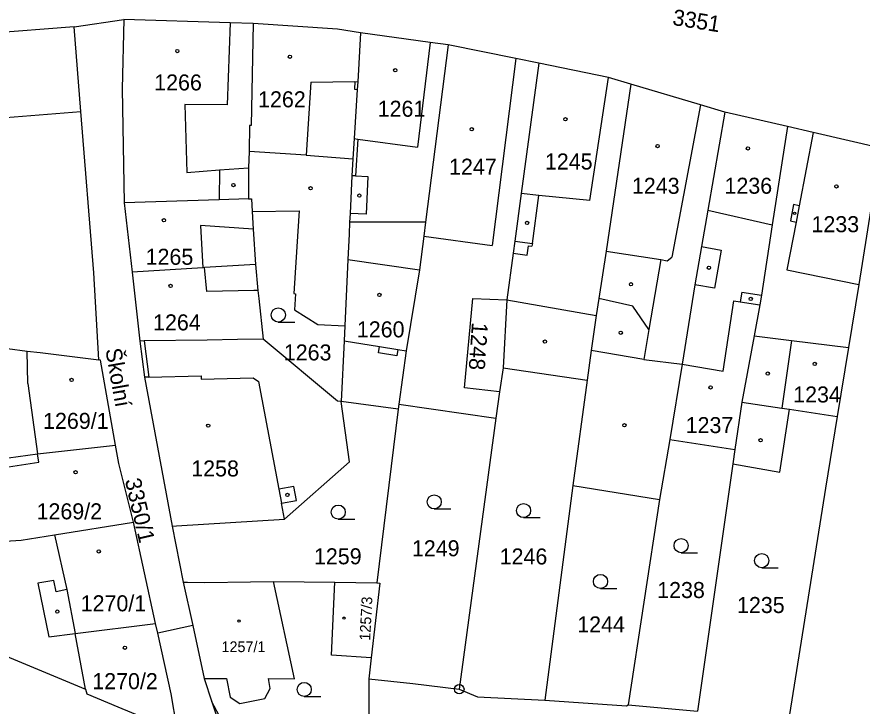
# Model space of a CAD drawing. Extents: x -733394 to -722299, y -1082822 to -1075049.
# Drawn here: x -728089.7 to -728000, y -1079081 to -1079007.9 of the extents above; entities that cross this region are included whole.
import ezdxf

# ---------------------------------------------------------------- set-up
doc = ezdxf.new("R2010")
doc.units = 0
for name, color, linetype in [('Hranice parcel', 7, 'Continuous'), ('Parcelní čísla', 7, 'Continuous'), ('Pop  PČ popisy', 7, 'Continuous'), ('Vnitřní kresba', 7, 'Continuous'), ('Značky bodu BP', 7, 'Continuous'), ('Značky budov', 7, 'Continuous'), ('Značky kultur', 7, 'Continuous')]:
    doc.layers.add(name, color=color, linetype=linetype)

msp = doc.modelspace()

# ---------------------------------------------------------------- linework, layer by layer
at = {"layer": 'Hranice parcel'}
for p, q in [((-728083.6, -1079008.94), (-728078.34, -1079008.14)), ((-728043.92, -1079010.85), (-728046.34, -1079029.65)), ((-728007.93, -1079019.51), (-728014.57, -1079017.97)), ((-728078.29, -1079027.62), (-728077.47, -1079034.95)), ((-728046.34, -1079029.65), (-728054.4, -1079029.66)), ((-728077.47, -1079034.95), (-728076.65, -1079042.27)), ((-728037.7, -1079037.9), (-728038.1, -1079045.11)), ((-728010.88, -1079038.44), (-728011.48, -1079041.72)), ((-728001.47, -1079042.97), (-728002.68, -1079050.26)), ((-728019.11, -1079044.73), (-728020.4, -1079052.72)), ((-728038.1, -1079045.11), (-728038.48, -1079047.66)), ((-728038.1, -1079045.11), (-728029.17, -1079046.42)), ((-728029.17, -1079046.42), (-728030.72, -1079057.61)), ((-728038.48, -1079047.66), (-728038.89, -1079050.45)), ((-728049.22, -1079049.51), (-728055.29, -1079048.69)), ((-728049.15, -1079048.98), (-728049.22, -1079049.51)), ((-728049.15, -1079048.98), (-728038.89, -1079050.45)), ((-728049.22, -1079049.51), (-728051.49, -1079067.91)), ((-728038.89, -1079050.45), (-728042.75, -1079079.22)), ((-728020.4, -1079052.72), (-728021.53, -1079059.07)), ((-728020.4, -1079052.72), (-728013.53, -1079053.79)), ((-728013.53, -1079053.79), (-728013.75, -1079055.31)), ((-728013.75, -1079055.31), (-728017.49, -1079081.56)), ((-728030.72, -1079057.61), (-728033.67, -1079080.38)), ((-728030.72, -1079057.61), (-728021.53, -1079059.07)), ((-728021.53, -1079059.07), (-728024.84, -1079080.86)), ((-728074.99, -1079072.23), (-728077.33, -1079061.5)), ((-728073.22, -1079061.92), (-728072.03, -1079067.85)), ((-728072.03, -1079067.85), (-728071.03, -1079072.47)), ((-728062.46, -1079067.8), (-728055.94, -1079067.87)), ((-728055.94, -1079067.87), (-728051.49, -1079067.91)), ((-728107.93, -1079068.57), (-728082.41, -1079079.21)), ((-728074.75, -1079073.28), (-728074.99, -1079072.23)), ((-728071.03, -1079072.47), (-728074.75, -1079073.28)), ((-728071.03, -1079072.47), (-728069.82, -1079078.06)), ((-728052.09, -1079075.9), (-728052.34, -1079078.13)), ((-728069.82, -1079078.06), (-728069.01, -1079080.54)), ((-728069.01, -1079080.54), (-728067.35, -1079085.58)), ((-728024.84, -1079080.86), (-728017.49, -1079081.56))]:
    msp.add_line(p, q, dxfattribs=at)
for points in [[(-728078.34, -1079008.14), (-728078.52, -1079015.52), (-728078.29, -1079027.62)], [(-728064.63, -1079008.58), (-728067.06, -1079008.5), (-728078.34, -1079008.14)], [(-728064.63, -1079008.58), (-728064.82, -1079019.4), (-728065, -1079019.4), (-728065.06, -1079022.16), (-728065.1, -1079023.88), (-728065.1, -1079027.19)], [(-728053.22, -1079009.55), (-728055.67, -1079009.16), (-728064.63, -1079008.58)], [(-728083.6, -1079008.94), (-728101.83, -1079010.36), (-728104.61, -1079010.55), (-728107.34, -1079011.23), (-728110.09, -1079012.56), (-728112.13, -1079014.01), (-728114.44, -1079016.53), (-728114.87, -1079017.67)], [(-728080.99, -1079044.28), (-728081.54, -1079035.02), (-728082.9, -1079017.9), (-728083.6, -1079008.94)], [(-728053.22, -1079009.55), (-728053.52, -1079014.76), (-728053.57, -1079015.57), (-728053.91, -1079020.79), (-728054.05, -1079022.94), (-728054.14, -1079024.73), (-728054.34, -1079028.72), (-728054.4, -1079029.66)], [(-728043.92, -1079010.85), (-728045.83, -1079010.58), (-728053.22, -1079009.55)], [(-728034.33, -1079012.78), (-728036.74, -1079012.3), (-728043.92, -1079010.85)], [(-728034.33, -1079012.78), (-728036.18, -1079026.63), (-728036.86, -1079031.66), (-728037.03, -1079032.95), (-728037.7, -1079037.9)], [(-728024.54, -1079015.01), (-728026.93, -1079014.29), (-728034.33, -1079012.78)], [(-728024.54, -1079015.01), (-728027.17, -1079032.72), (-728027.95, -1079037.76), (-728028.23, -1079039.56), (-728028.78, -1079043.27), (-728029.17, -1079046.42)], [(-728014.57, -1079017.97), (-728017.15, -1079017.21), (-728024.54, -1079015.01)], [(-728014.57, -1079017.97), (-728016.4, -1079028.38), (-728017.06, -1079032.25), (-728017.75, -1079036.32), (-728019.11, -1079044.73)], [(-728007.93, -1079019.51), (-728009.56, -1079029.94), (-728010.69, -1079037.4), (-728010.88, -1079038.44)], [(-727998.16, -1079022.43), (-727998.04, -1079021.82), (-728005.21, -1079020.14), (-728007.93, -1079019.51)], [(-727998.16, -1079022.43), (-728000.35, -1079036.26), (-728001.47, -1079042.97)], [(-728065.1, -1079027.19), (-728068.21, -1079027.29), (-728078.29, -1079027.62)], [(-728065.1, -1079027.19), (-728064.8, -1079027.17), (-728064.72, -1079028.53)], [(-728064.72, -1079028.53), (-728059.75, -1079028.45), (-728059.88, -1079030.61), (-728060.29, -1079037.24), (-728060.14, -1079037.26), (-728060.22, -1079038.95), (-728057.76, -1079040.51), (-728054.91, -1079040.67)], [(-728064.72, -1079028.53), (-728064.61, -1079030.41), (-728064.39, -1079034.15)], [(-728054.4, -1079029.66), (-728054.45, -1079030.92), (-728054.58, -1079033.61), (-728054.91, -1079040.67)], [(-728046.34, -1079029.65), (-728046.53, -1079031.13), (-728046.99, -1079034.7), (-728048.38, -1079043.3), (-728049.15, -1079048.98)], [(-728064.39, -1079034.15), (-728069.78, -1079034.48), (-728069.95, -1079034.49), (-728077.47, -1079034.95)], [(-728064.39, -1079034.15), (-728064.11, -1079036.9), (-728064.02, -1079037.74), (-728063.57, -1079042.07)], [(-728038.48, -1079047.66), (-728042.19, -1079047.24), (-728041.31, -1079037.74), (-728037.7, -1079037.9)], [(-728019.11, -1079044.73), (-728014.75, -1079045.45), (-728013.64, -1079038.01), (-728012.94, -1079038.12), (-728010.88, -1079038.44)], [(-728054.91, -1079040.67), (-728054.98, -1079042.24), (-728055.29, -1079048.69)], [(-728011.48, -1079041.72), (-728012.79, -1079048.74), (-728013.53, -1079053.79)], [(-728011.48, -1079041.72), (-728007.51, -1079042.22), (-728001.47, -1079042.97)], [(-728063.57, -1079042.07), (-728066.3, -1079042.11), (-728069.51, -1079042.16), (-728076.2, -1079042.26), (-728076.65, -1079042.27)], [(-728076.65, -1079042.27), (-728076.14, -1079046.12), (-728073.22, -1079061.92)], [(-728055.29, -1079048.69), (-728055.69, -1079048.64), (-728063.57, -1079042.07)], [(-728090.69, -1079043.06), (-728088.59, -1079043.33), (-728087.23, -1079043.5), (-728080.99, -1079044.28)], [(-728079.22, -1079053.32), (-728080.8, -1079044.31), (-728080.99, -1079044.28)], [(-728073.22, -1079061.92), (-728072.77, -1079061.89), (-728061.29, -1079061.17), (-728054.41, -1079055.07), (-728055.29, -1079048.69)], [(-728013.75, -1079055.31), (-728008.76, -1079056.17), (-728007.72, -1079049.5), (-728002.68, -1079050.26)], [(-728002.68, -1079050.26), (-728003.9, -1079057.87), (-728007.73, -1079081.9)], [(-728092.56, -1079055.27), (-728091.65, -1079054.81), (-728087.49, -1079054.23), (-728079.22, -1079053.32)], [(-728077.33, -1079061.5), (-728078.88, -1079055.25), (-728079.22, -1079053.32)], [(-728093.87, -1079063.77), (-728090.36, -1079063.48), (-728089.25, -1079063.39), (-728085.7, -1079062.83), (-728077.33, -1079061.5)], [(-728072.03, -1079067.85), (-728071.58, -1079067.86), (-728069.75, -1079067.9), (-728064.91, -1079067.83), (-728062.46, -1079067.8)], [(-728069.82, -1079078.06), (-728067.45, -1079078.07), (-728067.05, -1079080.06), (-728066.03, -1079080.74), (-728063.37, -1079080.19), (-728062.8, -1079079.13), (-728063.01, -1079078.09), (-728060.23, -1079078.1), (-728062.46, -1079067.8)], [(-728052.09, -1079075.9), (-728056.31, -1079075.6), (-728055.94, -1079067.87)], [(-728051.49, -1079067.91), (-728051.19, -1079067.96), (-728052.09, -1079075.9)], [(-728082.41, -1079079.21), (-728083.51, -1079073.29), (-728074.99, -1079072.23)], [(-728072.61, -1079083.74), (-728072.72, -1079083.25), (-728073.32, -1079079.71), (-728074.75, -1079073.28)], [(-728052.34, -1079078.13), (-728052.34, -1079078.63), (-728052.37, -1079085.06), (-728054.98, -1079086.2), (-728056.03, -1079086.53), (-728057.07, -1079086.75), (-728058.14, -1079086.85), (-728059.14, -1079086.93), (-728060.2, -1079086.94), (-728061.22, -1079086.74), (-728062.24, -1079086.46), (-728063.24, -1079086.1), (-728064.2, -1079085.68), (-728066.96, -1079084.37), (-728069.01, -1079080.54)], [(-728052.34, -1079078.13), (-728047.69, -1079078.61), (-728042.75, -1079079.22)], [(-728082.41, -1079079.21), (-728082.27, -1079079.71), (-728078.96, -1079081.09), (-728074.2, -1079083.07), (-728072.61, -1079083.74)], [(-728042.75, -1079079.22), (-728040.83, -1079080.03), (-728033.67, -1079080.38)], [(-728033.67, -1079080.38), (-728025.01, -1079080.98), (-728024.84, -1079080.86)]]:
    msp.add_lwpolyline(points, dxfattribs=at)
at = {"layer": 'Vnitřní kresba'}
for p, q in [((-728067.06, -1079008.5), (-728067.38, -1079017.19)), ((-728045.83, -1079010.58), (-728047.17, -1079021.7)), ((-728036.74, -1079012.3), (-728039.27, -1079032.14)), ((-728058.52, -1079014.8), (-728059.01, -1079022.54)), ((-728058.52, -1079014.8), (-728053.82, -1079014.74)), ((-728053.82, -1079014.74), (-728053.87, -1079015.55)), ((-728053.82, -1079014.74), (-728053.52, -1079014.76)), ((-728028.89, -1079027.36), (-728026.93, -1079014.29)), ((-728053.87, -1079015.55), (-728053.57, -1079015.57)), ((-728067.38, -1079017.19), (-728071.86, -1079017.17)), ((-728071.86, -1079017.17), (-728071.66, -1079024.4)), ((-728017.15, -1079017.21), (-728020.21, -1079033.37)), ((-728101.13, -1079019.38), (-728082.9, -1079017.9)), ((-728005.21, -1079020.14), (-728006.7, -1079027.91)), ((-728053.91, -1079020.79), (-728053.52, -1079020.84)), ((-728053.52, -1079020.84), (-728053.75, -1079024.75)), ((-728053.52, -1079020.84), (-728047.17, -1079021.7)), ((-728059.01, -1079022.54), (-728065.06, -1079022.16)), ((-728059.01, -1079022.54), (-728054.05, -1079022.94)), ((-728071.66, -1079024.4), (-728068.19, -1079024.12)), ((-728068.19, -1079024.12), (-728068.21, -1079027.29)), ((-728068.19, -1079024.12), (-728065.1, -1079023.88)), ((-728053.75, -1079024.75), (-728054.14, -1079024.73)), ((-728053.75, -1079024.75), (-728052.44, -1079024.82)), ((-728052.44, -1079024.82), (-728052.63, -1079028.81)), ((-728034.33, -1079026.82), (-728036.18, -1079026.63)), ((-728035, -1079031.91), (-728034.33, -1079026.82)), ((-728028.89, -1079027.36), (-728034.33, -1079026.82)), ((-728016.4, -1079028.38), (-728009.56, -1079029.94)), ((-728007.29, -1079027.79), (-728007.63, -1079029.53)), ((-728006.7, -1079027.91), (-728007.29, -1079027.79)), ((-728006.7, -1079027.91), (-728007.03, -1079029.64)), ((-728052.63, -1079028.81), (-728054.34, -1079028.72)), ((-728070.21, -1079030.02), (-728069.95, -1079034.49)), ((-728064.61, -1079030.41), (-728070.21, -1079030.02)), ((-728007.03, -1079029.64), (-728008.01, -1079034.72)), ((-728007.63, -1079029.53), (-728007.03, -1079029.64)), ((-728046.53, -1079031.13), (-728039.27, -1079032.14)), ((-728036.86, -1079031.66), (-728035, -1079031.91)), ((-728035.54, -1079033.15), (-728035.41, -1079032.16)), ((-728035.41, -1079032.16), (-728035.04, -1079032.21)), ((-728035, -1079031.91), (-728035.04, -1079032.21)), ((-728037.03, -1079032.95), (-728035.54, -1079033.15)), ((-728027.17, -1079032.72), (-728021.38, -1079033.63)), ((-728017.06, -1079032.25), (-728014.98, -1079032.61)), ((-728014.98, -1079032.61), (-728015.67, -1079036.67)), ((-728054.58, -1079033.61), (-728046.99, -1079034.7)), ((-728021.38, -1079033.63), (-728022.65, -1079041.05)), ((-728021.38, -1079033.63), (-728020.71, -1079033.76)), ((-728020.71, -1079033.76), (-728020.21, -1079033.37)), ((-728069.53, -1079037.02), (-728069.78, -1079034.48)), ((-728008.01, -1079034.72), (-728000.35, -1079036.26)), ((-728015.67, -1079036.67), (-728017.75, -1079036.32)), ((-728064.56, -1079036.92), (-728069.53, -1079037.02)), ((-728064.11, -1079036.9), (-728064.56, -1079036.92)), ((-728012.78, -1079037.08), (-728012.94, -1079038.12)), ((-728012.78, -1079037.08), (-728010.69, -1079037.4)), ((-728037.7, -1079037.9), (-728028.23, -1079039.56)), ((-728024.33, -1079038.57), (-728027.95, -1079037.76)), ((-728022.65, -1079041.05), (-728024.33, -1079038.57)), ((-728022.65, -1079041.05), (-728023.19, -1079044.22)), ((-728076.2, -1079042.26), (-728075.69, -1079046.11)), ((-728054.98, -1079042.24), (-728051.22, -1079042.84)), ((-728051.33, -1079043.52), (-728051.22, -1079042.84)), ((-728051.22, -1079042.84), (-728049.26, -1079043.16)), ((-728007.51, -1079042.22), (-728008.54, -1079049.38)), ((-728088.53, -1079046.76), (-728088.59, -1079043.33)), ((-728049.37, -1079043.84), (-728051.33, -1079043.52)), ((-728049.26, -1079043.16), (-728049.37, -1079043.84)), ((-728049.26, -1079043.16), (-728048.38, -1079043.3)), ((-728023.19, -1079044.22), (-728028.78, -1079043.27)), ((-728023.19, -1079044.22), (-728019.11, -1079044.73)), ((-728075.69, -1079046.11), (-728076.14, -1079046.12)), ((-728075.69, -1079046.11), (-728070.15, -1079045.97)), ((-728070.15, -1079045.97), (-728070.14, -1079046.31)), ((-728070.14, -1079046.31), (-728064.61, -1079046.17)), ((-728064.61, -1079046.17), (-728064.06, -1079046.55)), ((-728088.53, -1079046.76), (-728087.49, -1079054.23)), ((-728064.06, -1079046.55), (-728061.89, -1079058)), ((-728012.79, -1079048.74), (-728008.54, -1079049.38)), ((-728008.54, -1079049.38), (-728007.72, -1079049.5)), ((-728087.36, -1079055.12), (-728087.49, -1079054.23)), ((-728091.52, -1079055.75), (-728087.36, -1079055.12)), ((-728060.32, -1079057.7), (-728061.89, -1079058)), ((-728061.89, -1079058), (-728061.61, -1079059.48)), ((-728060.04, -1079059.19), (-728060.32, -1079057.7)), ((-728061.61, -1079059.48), (-728060.04, -1079059.19)), ((-728061.29, -1079061.17), (-728061.61, -1079059.48)), ((-728085.7, -1079062.83), (-728084.39, -1079068.63)), ((-728085.78, -1079067.69), (-728087.47, -1079067.96)), ((-728087.47, -1079067.96), (-728086.3, -1079073.64)), ((-728085.51, -1079068.88), (-728085.78, -1079067.69)), ((-728084.39, -1079068.63), (-728085.51, -1079068.88)), ((-728084.39, -1079068.63), (-728083.51, -1079073.29)), ((-728086.3, -1079073.64), (-728083.51, -1079073.29))]:
    msp.add_line(p, q, dxfattribs=at)
at = {"layer": 'Značky bodu BP'}
for radius in [0.5, 0.0303]:
    msp.add_circle((-728042.75, -1079079.22), radius, dxfattribs=at)
at = {"layer": 'Značky budov'}
for centre, radius in [((-728072.667, -1079011.509), 0.175), ((-728060.717, -1079012.109), 0.175), ((-728049.547, -1079013.539), 0.175), ((-728031.497, -1079018.739), 0.175), ((-728041.437, -1079019.799), 0.175), ((-728021.717, -1079021.579), 0.175), ((-728012.127, -1079021.829), 0.175), ((-728066.717, -1079025.719), 0.175), ((-728058.527, -1079026.059), 0.175), ((-728002.747, -1079025.869), 0.175), ((-728053.357, -1079026.829), 0.175), ((-728007.185, -1079028.729), 0.122), ((-728074.097, -1079029.459), 0.175), ((-728035.567, -1079029.729), 0.175), ((-728016.267, -1079034.499), 0.175), ((-728073.377, -1079036.419), 0.175), ((-728024.537, -1079036.249), 0.175), ((-728051.227, -1079037.379), 0.175), ((-728011.827, -1079037.799), 0.175), ((-728025.627, -1079041.399), 0.175), ((-728033.677, -1079042.319), 0.175), ((-728005.047, -1079044.689), 0.175), ((-728010.027, -1079045.719), 0.175), ((-728083.887, -1079046.389), 0.175), ((-728016.087, -1079047.189), 0.175), ((-728025.237, -1079051.199), 0.175), ((-728069.387, -1079051.249), 0.175), ((-728010.797, -1079052.799), 0.175), ((-728083.467, -1079056.189), 0.175), ((-728060.987, -1079058.589), 0.175), ((-728080.997, -1079064.599), 0.175), ((-728085.397, -1079070.969), 0.175), ((-728054.985, -1079071.669), 0.117), ((-728066.115, -1079071.979), 0.117), ((-728078.227, -1079074.819), 0.175)]:
    msp.add_circle(centre, radius, dxfattribs=at)
at = {"layer": 'Značky kultur'}
for p, q in [((-728061.953, -1079040.25), (-728060.203, -1079040.25)), ((-728045.413, -1079060.09), (-728043.663, -1079060.09)), ((-728055.593, -1079061.17), (-728053.843, -1079061.17)), ((-728035.933, -1079061.01), (-728034.183, -1079061.01)), ((-728019.223, -1079064.73), (-728017.473, -1079064.73)), ((-728010.673, -1079066.32), (-728008.923, -1079066.32)), ((-728027.773, -1079068.53), (-728026.023, -1079068.53)), ((-728059.203, -1079079.99), (-728057.453, -1079079.99))]:
    msp.add_line(p, q, dxfattribs=at)
for centre in [(-728061.953, -1079039.5), (-728045.413, -1079059.34), (-728055.593, -1079060.42), (-728035.933, -1079060.26), (-728019.223, -1079063.98), (-728010.673, -1079065.57), (-728027.773, -1079067.78), (-728059.203, -1079079.24)]:
    msp.add_circle(centre, 0.75, dxfattribs=at)

# ---------------------------------------------------------------- texts
at = {"layer": 'Parcelní čísla'}
for s, height, rotation, p in [('3351', 1.7, 351, (-728020.212, -1079008.719)), ('1248', 1.7, 266, (-728041.403, -1079040.249)), ('3350/1', 1.7, 283, (-728078.238, -1079057.031)), ('1257/3', 1.14, 87, (-728052.21, -1079074.079))]:
    msp.add_text(s, height=height, rotation=rotation, dxfattribs=at).set_placement(p)
for s, height, p in [('1266', 1.7, (-728075.12, -1079015.68)), ('1262', 1.7, (-728064.1, -1079017.47)), ('1261', 1.7, (-728051.41, -1079018.47)), ('1247', 1.7, (-728043.84, -1079024.62)), ('1245', 1.7, (-728033.67, -1079024.07)), ('1243', 1.7, (-728024.44, -1079026.65)), ('1236', 1.7, (-728014.62, -1079026.64)), ('1233', 1.7, (-728005.39, -1079030.72)), ('1265', 1.7, (-728076.03, -1079034.18)), ('1264', 1.7, (-728075.24, -1079041.14)), ('1260', 1.7, (-728053.62, -1079041.88)), ('1263', 1.7, (-728061.37, -1079044.33)), ('1234', 1.7, (-728007.33, -1079048.79)), ('1269/1', 1.7, (-728086.91, -1079051.59)), ('1237', 1.7, (-728018.74, -1079052.04)), ('1258', 1.7, (-728071.19, -1079056.64)), ('1269/2', 1.7, (-728087.6, -1079061.19)), ('1249', 1.7, (-728047.78, -1079065.11)), ('1259', 1.7, (-728058.17, -1079065.96)), ('1246', 1.7, (-728038.47, -1079065.98)), ('1238', 1.7, (-728021.76, -1079069.54)), ('1270/1', 1.7, (-728082.92, -1079070.95)), ('1235', 1.7, (-728013.29, -1079071.13)), ('1244', 1.7, (-728030.24, -1079073.19)), ('1257/1', 1.14, (-728067.98, -1079075.28)), ('1270/2', 1.7, (-728081.69, -1079079.21))]:
    msp.add_text(s, height=height, dxfattribs=at).set_placement(p)
at = {"layer": 'Pop  PČ popisy'}
msp.add_text('Školní', height=1.7, rotation=280, dxfattribs=at).set_placement((-728080.307, -1079043.167))

doc.saveas('drawing.dxf')
